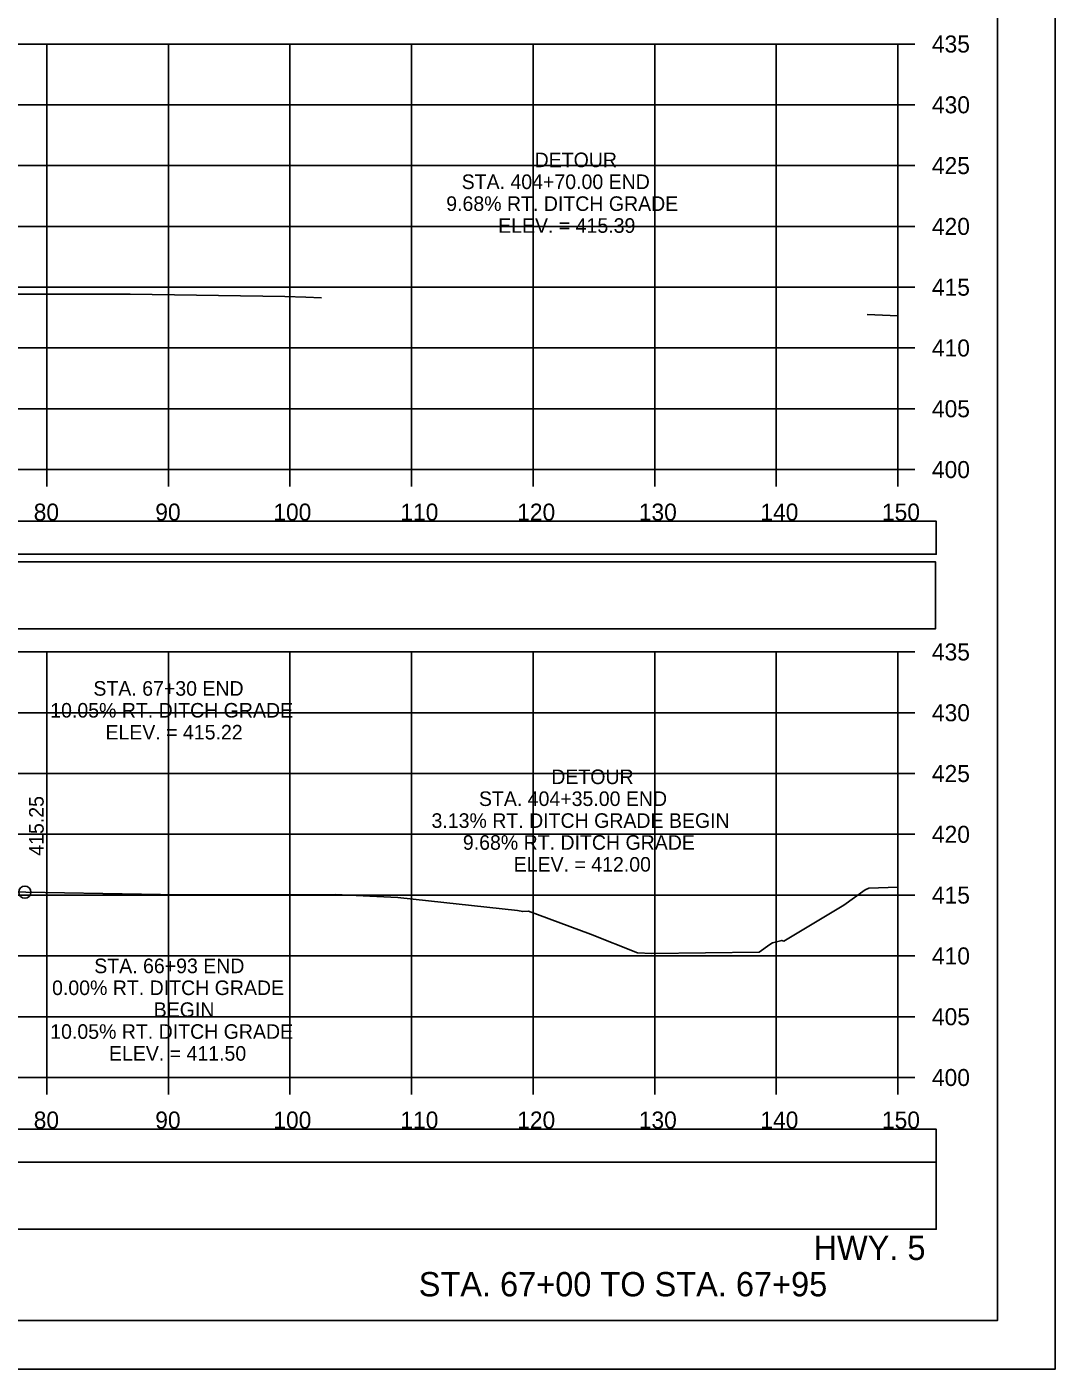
# Model space of a CAD drawing. Extents: x 1371057 to 1372761, y 380005 to 390517.
# Drawn here: x 1371639.2 to 1371723.8, y 385765.2 to 385875.6 of the extents above; entities that cross this region are included whole.
import ezdxf

# ---------------------------------------------------------------- set-up
doc = ezdxf.new("R2010")
doc.units = 0
for name, color, linetype in [('R_Axis', 7, 'Continuous'), ('R_Axis Annot', 7, 'Continuous'), ('R_Border', 7, 'Continuous'), ('R_Detour', 7, 'Continuous'), ('R_Draft', 7, 'Continuous'), ('R_Exist Surface', 7, 'Continuous'), ('R_Grid', 7, 'Continuous'), ('R_No Plot', 7, 'Continuous'), ('R_Xsect Elev', 7, 'Continuous')]:
    doc.layers.add(name, color=color, linetype=linetype)

msp = doc.modelspace()

# ---------------------------------------------------------------- linework, layer by layer
at = {"layer": 'R_Axis'}
for p, q in [((1371710.87, 385839.19), (1371710.87, 385874.19)), ((1371712.27, 385874.19), (1371710.87, 385874.19)), ((1371712.27, 385869.19), (1371710.87, 385869.19)), ((1371712.27, 385864.19), (1371710.87, 385864.19)), ((1371712.27, 385859.19), (1371710.87, 385859.19)), ((1371712.27, 385854.19), (1371710.87, 385854.19)), ((1371712.27, 385849.19), (1371710.87, 385849.19)), ((1371712.27, 385844.19), (1371710.87, 385844.19)), ((1371410.87, 385839.19), (1371710.87, 385839.19)), ((1371640.87, 385837.79), (1371640.87, 385839.19)), ((1371650.87, 385837.79), (1371650.87, 385839.19)), ((1371660.87, 385837.79), (1371660.87, 385839.19)), ((1371670.87, 385837.79), (1371670.87, 385839.19)), ((1371680.87, 385837.79), (1371680.87, 385839.19)), ((1371690.87, 385837.79), (1371690.87, 385839.19)), ((1371700.87, 385837.79), (1371700.87, 385839.19)), ((1371710.87, 385837.79), (1371710.87, 385839.19)), ((1371712.27, 385839.19), (1371710.87, 385839.19)), ((1371710.87, 385789.19), (1371710.87, 385824.19)), ((1371712.27, 385824.19), (1371710.87, 385824.19)), ((1371712.27, 385819.19), (1371710.87, 385819.19)), ((1371712.27, 385814.19), (1371710.87, 385814.19)), ((1371712.27, 385809.19), (1371710.87, 385809.19)), ((1371712.27, 385804.19), (1371710.87, 385804.19)), ((1371712.27, 385799.19), (1371710.87, 385799.19)), ((1371712.27, 385794.19), (1371710.87, 385794.19)), ((1371410.87, 385789.19), (1371710.87, 385789.19)), ((1371640.87, 385787.79), (1371640.87, 385789.19)), ((1371650.87, 385787.79), (1371650.87, 385789.19)), ((1371660.87, 385787.79), (1371660.87, 385789.19)), ((1371670.87, 385787.79), (1371670.87, 385789.19)), ((1371680.87, 385787.79), (1371680.87, 385789.19)), ((1371690.87, 385787.79), (1371690.87, 385789.19)), ((1371700.87, 385787.79), (1371700.87, 385789.19)), ((1371710.87, 385787.79), (1371710.87, 385789.19)), ((1371712.27, 385789.19), (1371710.87, 385789.19))]:
    msp.add_line(p, q, dxfattribs=at)
at = {"layer": 'R_Border'}
for q in [(1371719.05, 385974.65), (1371402.87, 385769.19)]:
    msp.add_line((1371719.05, 385769.19), q, dxfattribs=at)
at = {"layer": 'R_Detour'}
for points in [[(1371407.72, 385832.23), (1371714.03, 385832.23), (1371714.03, 385834.94), (1371407.72, 385834.94)], [(1371407.72, 385782.23), (1371714.03, 385782.23), (1371714.03, 385784.94), (1371407.72, 385784.94)]]:
    msp.add_lwpolyline(points, close=True, dxfattribs=at)
at = {"layer": 'R_Draft'}
for points in [[(1371407.64, 385826.09), (1371713.95, 385826.09), (1371713.95, 385831.61), (1371407.64, 385831.61)], [(1371407.72, 385776.71), (1371714.03, 385776.71), (1371714.03, 385782.23), (1371407.72, 385782.23)]]:
    msp.add_lwpolyline(points, close=True, dxfattribs=at)
at = {"layer": 'R_Exist Surface'}
for points in [[(1371636.83, 385853.61), (1371647.72, 385853.61), (1371660.45, 385853.43), (1371662.18, 385853.37), (1371663.47, 385853.32)], [(1371708.34, 385851.94), (1371710.87, 385851.84)], [(1371635.97, 385804.49), (1371651.82, 385804.2), (1371664.58, 385804.24), (1371669.75, 385804), (1371679.57, 385802.92), (1371680.02, 385802.83), (1371680.5, 385802.86), (1371685.58, 385800.97), (1371689.46, 385799.45), (1371690.62, 385799.4), (1371699.45, 385799.49), (1371700.34, 385800.12), (1371700.56, 385800.26), (1371701.32, 385800.46), (1371701.5, 385800.41), (1371706.42, 385803.37), (1371708.18, 385804.62), (1371708.48, 385804.76), (1371710.87, 385804.85)]]:
    msp.add_lwpolyline(points, dxfattribs=at)
at = {"layer": 'R_Grid'}
for p, q in [((1371410.87, 385874.19), (1371710.87, 385874.19)), ((1371640.87, 385839.19), (1371640.87, 385874.19)), ((1371650.87, 385839.19), (1371650.87, 385874.19)), ((1371660.87, 385839.19), (1371660.87, 385874.19)), ((1371670.87, 385839.19), (1371670.87, 385874.19)), ((1371680.87, 385839.19), (1371680.87, 385874.19)), ((1371690.87, 385839.19), (1371690.87, 385874.19)), ((1371700.87, 385839.19), (1371700.87, 385874.19)), ((1371710.87, 385839.19), (1371710.87, 385874.19)), ((1371410.87, 385869.19), (1371710.87, 385869.19)), ((1371410.87, 385864.19), (1371710.87, 385864.19)), ((1371410.87, 385859.19), (1371710.87, 385859.19)), ((1371410.87, 385854.19), (1371710.87, 385854.19)), ((1371410.87, 385849.19), (1371710.87, 385849.19)), ((1371410.87, 385844.19), (1371710.87, 385844.19)), ((1371410.87, 385839.19), (1371710.87, 385839.19)), ((1371410.87, 385824.19), (1371710.87, 385824.19)), ((1371640.87, 385789.19), (1371640.87, 385824.19)), ((1371650.87, 385789.19), (1371650.87, 385824.19)), ((1371660.87, 385789.19), (1371660.87, 385824.19)), ((1371670.87, 385789.19), (1371670.87, 385824.19)), ((1371680.87, 385789.19), (1371680.87, 385824.19)), ((1371690.87, 385789.19), (1371690.87, 385824.19)), ((1371700.87, 385789.19), (1371700.87, 385824.19)), ((1371710.87, 385789.19), (1371710.87, 385824.19)), ((1371410.87, 385819.19), (1371710.87, 385819.19)), ((1371410.87, 385814.19), (1371710.87, 385814.19)), ((1371410.87, 385809.19), (1371710.87, 385809.19)), ((1371410.87, 385804.19), (1371710.87, 385804.19)), ((1371410.87, 385799.19), (1371710.87, 385799.19)), ((1371410.87, 385794.19), (1371710.87, 385794.19)), ((1371410.87, 385789.19), (1371710.87, 385789.19))]:
    msp.add_line(p, q, dxfattribs=at)
at = {"layer": 'R_No Plot'}
msp.add_line((1371390.47, 385765.21), (1371723.8, 385765.21), dxfattribs=at)
for points in [[(1371390.46, 385978.54), (1371723.8, 385978.54), (1371723.8, 385765.2), (1371390.46, 385765.2)], [(1371636.79, 385974.65), (1371656.41, 385974.65), (1371656.41, 385964.77), (1371672.52, 385964.77), (1371695.72, 385964.77), (1371695.84, 385936.61), (1371719.05, 385936.61), (1371719.05, 385769.19), (1371402.87, 385769.19), (1371402.87, 385974.65)]]:
    msp.add_lwpolyline(points, close=True, dxfattribs=at)
msp.add_circle((1371639.06, 385804.43), 0.5, dxfattribs=at)

# ---------------------------------------------------------------- texts
at = {"layer": 'R_Axis Annot'}
for s, p in [('435', (1371713.67, 385873.49)), ('430', (1371713.67, 385868.49)), ('425', (1371713.67, 385863.49)), ('420', (1371713.67, 385858.49)), ('415', (1371713.67, 385853.49)), ('410', (1371713.67, 385848.49)), ('405', (1371713.67, 385843.49)), ('400', (1371713.67, 385838.49)), ('80', (1371639.79, 385834.99)), ('90', (1371649.79, 385834.99)), ('100', (1371659.5, 385834.99)), ('110', (1371669.95, 385834.99)), ('120', (1371679.56, 385834.99)), ('130', (1371689.56, 385834.99)), ('140', (1371699.56, 385834.99)), ('150', (1371709.56, 385834.99)), ('435', (1371713.67, 385823.49)), ('430', (1371713.67, 385818.49)), ('425', (1371713.67, 385813.49)), ('420', (1371713.67, 385808.49)), ('415', (1371713.67, 385803.49)), ('410', (1371713.67, 385798.49)), ('405', (1371713.67, 385793.49)), ('400', (1371713.67, 385788.49)), ('80', (1371639.79, 385784.99)), ('90', (1371649.79, 385784.99)), ('100', (1371659.5, 385784.99)), ('110', (1371669.95, 385784.99)), ('120', (1371679.56, 385784.99)), ('130', (1371689.56, 385784.99)), ('140', (1371699.56, 385784.99)), ('150', (1371709.56, 385784.99))]:
    msp.add_text(s, height=1.4, dxfattribs=at).set_placement(p)
at = {"layer": 'R_Draft'}
for s, p in [('HWY. 5', (1371703.93, 385774.18)), ('STA. 67+00 TO STA. 67+95', (1371671.46, 385771.19))]:
    msp.add_text(s, height=2, dxfattribs=at).set_placement(p)
at = {"layer": 'R_Xsect Elev'}
for s, p in [('DETOUR', (1371680.99, 385864.06)), ('STA. 404+70.00 END ', (1371674.99, 385862.26)), ('9.68% RT. DITCH GRADE', (1371673.72, 385860.46)), ('ELEV. = 415.39', (1371677.99, 385858.66)), ('STA. 67+30 END ', (1371644.7, 385820.59)), ('10.05% RT. DITCH GRADE', (1371641.15, 385818.79)), ('ELEV. = 415.22', (1371645.69, 385816.99)), ('DETOUR', (1371682.36, 385813.32)), ('STA. 404+35.00 END', (1371676.41, 385811.52)), ('3.13% RT. DITCH GRADE BEGIN', (1371672.51, 385809.72)), ('9.68% RT. DITCH GRADE', (1371675.09, 385807.92)), ('ELEV. = 412.00', (1371679.27, 385806.12)), ('STA. 66+93 END', (1371644.77, 385797.77)), ('0.00% RT. DITCH GRADE', (1371641.3, 385795.97)), ('BEGIN', (1371649.66, 385794.17)), ('10.05% RT. DITCH GRADE', (1371641.15, 385792.37)), ('ELEV. = 411.50', (1371645.98, 385790.57))]:
    msp.add_text(s, height=1.2, dxfattribs=at).set_placement(p)
msp.add_text('415.25', height=1.2, rotation=90, dxfattribs=at).set_placement((1371640.61, 385807.43))

doc.saveas('drawing.dxf')
